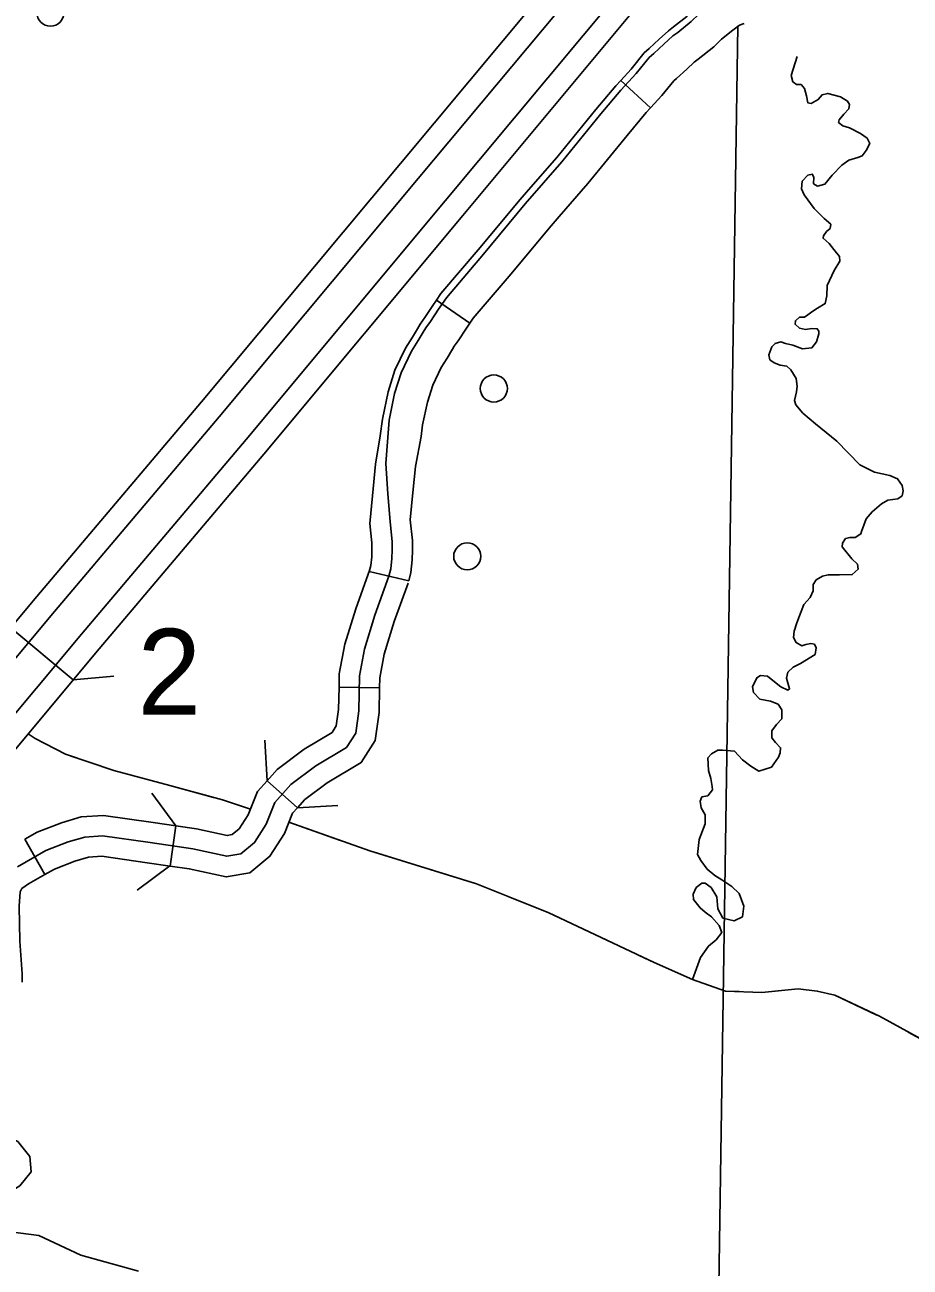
# Model space of a CAD drawing. Extents: x 1369979 to 1371646, y 379997 to 381064.
# Drawn here: x 1371005.9 to 1371044.2, y 380297.2 to 380350.9 of the extents above; entities that cross this region are included whole.
import ezdxf

# ---------------------------------------------------------------- set-up
doc = ezdxf.new("R2010")
doc.units = 0
doc.layers.add('R_Border Notes', color=7, linetype='Continuous')

msp = doc.modelspace()

# ---------------------------------------------------------------- linework, layer by layer
at = {"layer": 'R_Border Notes'}
for p, q in [((1371031.674, 380348.54), (1371032.965, 380347.348)), ((1371025.148, 380338.031), (1371023.699, 380339.026)), ((1371022.498, 380326.873), (1371020.788, 380327.277)), ((1371020.788, 380327.277), (1371022.499, 380326.873)), ((1371005.281, 380324.848), (1371007.981, 380322.596)), ((1371007.981, 380322.596), (1371009.731, 380322.754)), ((1371021.24, 380322.252), (1371019.482, 380322.283)), ((1371017.682, 380317.057), (1371016.372, 380318.229)), ((1371012.173, 380314.536), (1371012.425, 380316.275)), ((1371006.75, 380314.166), (1371005.884, 380315.696))]:
    msp.add_line(p, q, dxfattribs=at)
for points in [[(1371029.58, 380353.865), (1371022.147, 380344.939)], [(1371022.912, 380344.301), (1371030.351, 380353.216)], [(1371036.408, 380352.656), (1371035.979, 380352.498), (1371035.448, 380352.107), (1371034.855, 380351.629), (1371034.531, 380351.304), (1371033.963, 380350.853), (1371033.742, 380350.69), (1371033.343, 380350.329), (1371032.906, 380349.924), (1371032.696, 380349.737), (1371032.126, 380349.031), (1371031.674, 380348.54)], [(1371024.082, 380343.325), (1371031.512, 380352.248)], [(1371021.89, 380334.984), (1371022.177, 380335.885), (1371022.623, 380336.815), (1371022.911, 380337.279), (1371023.131, 380337.647), (1371023.236, 380337.832), (1371023.44, 380338.111), (1371023.786, 380338.636), (1371024.129, 380339.135), (1371025.733, 380341.013), (1371027.546, 380343.193), (1371029.128, 380345.017), (1371030.821, 380347.089), (1371031.683, 380348.118), (1371032.348, 380348.839), (1371032.909, 380349.534), (1371033.103, 380349.707), (1371033.541, 380350.113), (1371033.928, 380350.463), (1371034.142, 380350.621), (1371034.726, 380351.085), (1371035.051, 380351.411), (1371035.627, 380351.875)], [(1371032.276, 380351.608), (1371024.846, 380342.686)], [(1371032.965, 380347.348), (1371033.458, 380347.881), (1371033.973, 380348.521), (1371034.088, 380348.623), (1371034.53, 380349.032), (1371034.857, 380349.328), (1371035.033, 380349.458), (1371035.703, 380349.991), (1371036.032, 380350.32), (1371036.522, 380350.715), (1371036.819, 380350.934), (1371037.014, 380351.006)], [(1371036.75, 380350.909), (1371035.87, 380292.511)], [(1371039.496, 380343.848), (1371039.528, 380344.175), (1371039.77, 380344.433), (1371039.967, 380344.478), (1371040.028, 380344.357), (1371040.013, 380344.069), (1371040.194, 380343.963), (1371040.512, 380344.054), (1371040.83, 380344.433), (1371041.239, 380344.873), (1371041.542, 380345.085), (1371041.936, 380345.206), (1371042.132, 380345.282), (1371042.299, 380345.509), (1371042.45, 380345.812), (1371042.344, 380346.04), (1371042.057, 380346.237), (1371041.572, 380346.494), (1371041.284, 380346.57), (1371041.103, 380346.722), (1371041.133, 380346.828), (1371041.33, 380347.086), (1371041.542, 380347.313), (1371041.572, 380347.495), (1371041.496, 380347.646), (1371041.194, 380347.828), (1371040.633, 380347.98), (1371040.391, 380347.919), (1371040.225, 380347.707), (1371039.922, 380347.54), (1371039.77, 380347.571), (1371039.71, 380347.874), (1371039.634, 380348.192), (1371039.483, 380348.359), (1371039.286, 380348.359), (1371039.119, 380348.48), (1371039.059, 380348.753), (1371039.316, 380349.571)], [(1371027.685, 380343.799), (1371028.904, 380345.206), (1371030.596, 380347.276), (1371031.463, 380348.312), (1371031.674, 380348.54)], [(1371029.013, 380342.648), (1371030.249, 380344.074), (1371031.95, 380346.156), (1371032.783, 380347.151), (1371032.965, 380347.348)], [(1371022.147, 380344.939), (1371013.533, 380334.624)], [(1371014.295, 380333.983), (1371022.912, 380344.301)], [(1371023.699, 380339.026), (1371023.896, 380339.314), (1371025.509, 380341.202), (1371027.323, 380343.382), (1371027.685, 380343.799)], [(1371040.692, 380341.488), (1371040.435, 380341.711), (1371040.45, 380341.817), (1371040.586, 380341.999), (1371040.738, 380342.135), (1371040.768, 380342.317), (1371040.48, 380342.559), (1371040.041, 380342.999), (1371039.617, 380343.59), (1371039.496, 380343.848)], [(1371015.461, 380333.003), (1371024.082, 380343.325)], [(1371024.846, 380342.686), (1371016.223, 380332.361)], [(1371025.148, 380338.031), (1371025.293, 380338.243), (1371026.853, 380340.069), (1371028.663, 380342.244), (1371029.013, 380342.648)], [(1371039.542, 380336.925), (1371039.95, 380336.971), (1371040.147, 380337.229), (1371040.253, 380337.577), (1371040.253, 380337.683), (1371040.178, 380337.789), (1371039.95, 380337.805), (1371039.678, 380337.759), (1371039.42, 380337.82), (1371039.224, 380337.986), (1371039.239, 380338.138), (1371039.42, 380338.29), (1371039.632, 380338.29), (1371039.769, 380338.396), (1371039.95, 380338.517), (1371040.193, 380338.684), (1371040.526, 380338.881), (1371040.602, 380339.214), (1371040.617, 380339.669), (1371040.92, 380340.306), (1371041.162, 380340.715), (1371041.147, 380340.912), (1371040.904, 380341.215), (1371040.692, 380341.488)], [(1371023.699, 380339.026), (1371023.543, 380338.8), (1371023.199, 380338.278), (1371022.989, 380337.991), (1371022.878, 380337.794), (1371022.661, 380337.432), (1371022.366, 380336.955), (1371021.904, 380335.994), (1371021.606, 380335.059), (1371021.358, 380333.873), (1371021.268, 380333.161)], [(1371023.031, 380333.124), (1371023.102, 380333.625), (1371023.308, 380334.61), (1371023.542, 380335.343), (1371023.91, 380336.11), (1371024.161, 380336.516), (1371024.398, 380336.91), (1371024.469, 380337.037), (1371024.643, 380337.274), (1371025.001, 380337.819), (1371025.148, 380338.031)], [(1371042.096, 380329.009), (1371042.298, 380329.565), (1371042.555, 380329.868), (1371042.964, 380330.217), (1371043.236, 380330.368), (1371043.675, 380330.429), (1371043.857, 380330.565), (1371043.903, 380330.778), (1371043.857, 380331.005), (1371043.66, 380331.293), (1371043.327, 380331.445), (1371042.661, 380331.581), (1371042.025, 380331.899), (1371041.026, 380332.93), (1371040.102, 380333.673), (1371039.557, 380334.143), (1371039.254, 380334.491), (1371039.193, 380334.688), (1371039.284, 380335.067), (1371039.314, 380335.31), (1371039.269, 380335.643), (1371039.042, 380336.007), (1371038.86, 380336.174), (1371038.572, 380336.219), (1371038.315, 380336.31), (1371038.133, 380336.446), (1371038.088, 380336.659), (1371038.209, 380337.007), (1371038.36, 380337.159), (1371038.603, 380337.219), (1371038.8, 380337.159), (1371039.118, 380337.083), (1371039.542, 380336.925)], [(1371021.643, 380327.075), (1371021.719, 380327.397), (1371021.773, 380327.852), (1371021.786, 380328.227), (1371021.786, 380328.574), (1371021.693, 380329.444), (1371021.599, 380330.64), (1371021.506, 380331.964), (1371021.648, 380333.832), (1371021.89, 380334.984)], [(1371013.533, 380334.624), (1371006.409, 380326.196)], [(1371007.172, 380325.555), (1371014.295, 380333.983)], [(1371008.339, 380324.576), (1371015.461, 380333.003)], [(1371021.268, 380333.161), (1371021.064, 380331.934), (1371020.934, 380330.559), (1371020.818, 380329.363), (1371020.907, 380328.527), (1371020.907, 380328.242), (1371020.896, 380327.919), (1371020.853, 380327.55), (1371020.788, 380327.277)], [(1371022.499, 380326.873), (1371022.586, 380327.244), (1371022.65, 380327.785), (1371022.665, 380328.211), (1371022.665, 380328.622), (1371022.568, 380329.525), (1371022.679, 380330.708), (1371022.79, 380331.823), (1371023.031, 380333.124)], [(1371016.223, 380332.361), (1371009.102, 380323.936)], [(1371039.457, 380323.308), (1371040.09, 380323.695), (1371040.135, 380323.983), (1371040.059, 380324.134), (1371039.908, 380324.164), (1371039.681, 380324.119), (1371039.514, 380324.073), (1371039.272, 380324.21), (1371039.151, 380324.422), (1371039.181, 380324.695), (1371039.302, 380325.059), (1371039.605, 380325.862), (1371039.878, 380326.165), (1371039.999, 380326.453), (1371039.999, 380326.726), (1371040.135, 380326.923), (1371040.408, 380327.075), (1371040.65, 380327.135), (1371041.15, 380327.135), (1371041.695, 380327.15), (1371041.952, 380327.378), (1371041.922, 380327.605), (1371041.68, 380327.832), (1371041.256, 380328.348), (1371041.271, 380328.515), (1371041.407, 380328.712), (1371041.604, 380328.757), (1371041.816, 380328.757), (1371042.073, 380328.909), (1371042.096, 380329.009)], [(1371019.482, 380322.283), (1371019.492, 380322.86), (1371019.729, 380324.132), (1371020.204, 380325.672), (1371020.816, 380327.373)], [(1371016.334, 380316.351), (1371016.709, 380317.288), (1371017.403, 380318.063), (1371018.472, 380318.866), (1371019.809, 380319.668), (1371020.209, 380320.284), (1371020.343, 380321.247), (1371020.37, 380322.771), (1371020.584, 380323.922), (1371021.038, 380325.393), (1371021.643, 380327.075)], [(1371021.24, 380322.252), (1371021.247, 380322.683), (1371021.438, 380323.711), (1371021.872, 380325.114), (1371022.47, 380326.777)], [(1371006.409, 380326.196), (1370988.945, 380305.28)], [(1370989.708, 380304.639), (1371007.172, 380325.555)], [(1370990.875, 380303.66), (1371008.339, 380324.576)], [(1371009.102, 380323.936), (1370991.638, 380303.019)], [(1371035.474, 380318.67), (1371035.444, 380319.215), (1371035.611, 380319.397), (1371035.883, 380319.549), (1371036.08, 380319.549), (1371036.595, 380319.503), (1371036.943, 380319.125), (1371037.307, 380318.852), (1371037.655, 380318.639), (1371038.2, 380318.821), (1371038.503, 380319.246), (1371038.579, 380319.428), (1371038.594, 380319.655), (1371038.367, 380319.882), (1371038.215, 380320.079), (1371038.215, 380320.383), (1371038.412, 380320.655), (1371038.654, 380320.913), (1371038.654, 380321.292), (1371038.488, 380321.535), (1371038.155, 380321.671), (1371037.7, 380321.762), (1371037.428, 380322.05), (1371037.382, 380322.292), (1371037.564, 380322.686), (1371037.731, 380322.777), (1371038.033, 380322.747), (1371038.397, 380322.444), (1371038.609, 380322.292), (1371038.912, 380322.141), (1371038.987, 380322.201), (1371038.851, 380322.671), (1371038.912, 380322.929), (1371039.139, 380323.141), (1371039.457, 380323.308)], [(1371016.372, 380318.229), (1371016.806, 380318.714), (1371017.981, 380319.596), (1371019.183, 380320.318), (1371019.366, 380320.599), (1371019.465, 380321.315), (1371019.482, 380322.283)], [(1371017.682, 380317.057), (1371018, 380317.412), (1371018.964, 380318.136), (1371020.435, 380319.019), (1371021.053, 380319.968), (1371021.221, 380321.178), (1371021.24, 380322.252)], [(1371006.032, 380320.259), (1371006.338, 380320.062), (1371007.638, 380319.382), (1371009.737, 380318.671), (1371012.161, 380318.02), (1371014.438, 380317.399), (1371015.644, 380316.992)], [(1371006.032, 380320.259), (1371006.338, 380320.062), (1371007.638, 380319.382), (1371008.101, 380319.225)], [(1371016.372, 380318.229), (1371016.274, 380319.984)], [(1371009.567, 380318.729), (1371009.737, 380318.671), (1371012.161, 380318.02), (1371014.043, 380317.507)], [(1371034.785, 380309.63), (1371035.126, 380310.57), (1371035.474, 380311.07), (1371035.807, 380311.343), (1371036.05, 380311.661), (1371035.929, 380311.964), (1371035.611, 380312.343), (1371035.323, 380312.54), (1371035.111, 380312.722), (1371034.823, 380313.086), (1371034.808, 380313.313), (1371034.944, 380313.601), (1371035.187, 380313.798), (1371035.323, 380313.798), (1371035.595, 380313.601), (1371035.838, 380313.207), (1371035.883, 380312.677), (1371036.095, 380312.282), (1371036.58, 380312.161), (1371036.943, 380312.343), (1371037.004, 380312.798), (1371036.807, 380313.343), (1371036.489, 380313.647), (1371036.05, 380313.935), (1371035.747, 380314.132), (1371035.414, 380314.404), (1371035.141, 380314.768), (1371035.005, 380315.041), (1371035.065, 380315.678), (1371035.323, 380316.36), (1371035.323, 380316.754), (1371035.156, 380317.057), (1371035.111, 380317.345), (1371035.187, 380317.527), (1371035.444, 380317.572), (1371035.641, 380317.83), (1371035.626, 380317.982), (1371035.58, 380318.33), (1371035.474, 380318.67)], [(1371012.425, 380316.275), (1371013.311, 380316.147), (1371014.643, 380315.856), (1371014.86, 380315.894), (1371015.16, 380316.139), (1371015.548, 380316.753), (1371015.95, 380317.758), (1371016.372, 380318.229)], [(1371011.383, 380317.692), (1371012.425, 380316.276)], [(1371012.173, 380314.536), (1371012.997, 380314.416), (1371014.605, 380314.065), (1371015.617, 380314.241), (1371016.493, 380314.959), (1371017.12, 380315.95), (1371017.467, 380316.817), (1371017.682, 380317.057)], [(1371019.438, 380317.156), (1371017.683, 380317.058)], [(1371005.884, 380315.696), (1371006.416, 380315.997), (1371007.471, 380316.408), (1371008.32, 380316.66), (1371009.285, 380316.726), (1371011.436, 380316.419), (1371012.425, 380316.275)], [(1371015.516, 380317.035), (1371015.644, 380316.992)], [(1371005.564, 380314.506), (1371006.794, 380315.201), (1371007.756, 380315.576), (1371008.477, 380315.79), (1371009.252, 380315.843), (1371011.31, 380315.549), (1371013.154, 380315.281), (1371014.624, 380314.96), (1371015.239, 380315.067), (1371015.827, 380315.549), (1371016.334, 380316.351)], [(1371017.312, 380316.429), (1371020.815, 380315.192), (1371025.426, 380313.771), (1371028.531, 380312.529), (1371033.127, 380310.359), (1371034.785, 380309.63), (1371036.217, 380309.126), (1371037.784, 380309.066), (1371039.351, 380309.214), (1371040.178, 380309.126), (1371040.947, 380308.948), (1371042.869, 380308.031), (1371045.854, 380306.403), (1371049.009, 380304.939)], [(1371017.312, 380316.429), (1371019.5, 380315.656)], [(1371006.75, 380314.166), (1371007.172, 380314.405), (1371008.041, 380314.743), (1371008.635, 380314.919), (1371009.22, 380314.96), (1371011.185, 380314.679), (1371012.173, 380314.536)], [(1371020.96, 380315.147), (1371025.395, 380313.781)], [(1371012.162, 380314.538), (1371010.747, 380313.496)], [(1371005.775, 380309.504), (1371005.775, 380309.865), (1371005.668, 380311.283), (1371005.642, 380312.8), (1371005.681, 380313.423), (1371005.757, 380313.56), (1371006.04, 380313.765), (1371006.75, 380314.166)], [(1371026.832, 380313.208), (1371028.531, 380312.529), (1371031.073, 380311.329)], [(1371032.472, 380310.668), (1371033.127, 380310.359), (1371034.785, 380309.63), (1371036.217, 380309.126), (1371036.803, 380309.103)], [(1371038.347, 380309.12), (1371039.351, 380309.214), (1371040.178, 380309.126), (1371040.947, 380308.948), (1371042.762, 380308.082)], [(1371044.123, 380307.347), (1371045.854, 380306.403), (1371048.275, 380305.28)], [(1371010.801, 380297.001), (1371008.304, 380297.694), (1371006.487, 380298.543), (1371004.821, 380298.755), (1371003.337, 380298.816), (1371002.52, 380298.816), (1371002.156, 380298.816), (1371001.853, 380299.27), (1371001.763, 380299.634), (1371001.763, 380299.907), (1371002.156, 380300.24), (1371002.58, 380300.21), (1371003.307, 380300.028), (1371004.307, 380299.877), (1371005.669, 380300.695), (1371006.154, 380301.301), (1371006.093, 380301.968), (1371005.578, 380302.605), (1371004.337, 380303.181), (1371002.974, 380303.423), (1371001.702, 380303.484), (1371000.218, 380303.302), (1370999.092, 380303.271)]]:
    msp.add_lwpolyline(points, dxfattribs=at)
for centre in [(1371006.992, 380351.476), (1371026.183, 380335.204), (1371025.032, 380327.941)]:
    msp.add_circle(centre, 0.586, dxfattribs=at)

# ---------------------------------------------------------------- texts
msp.add_text('2', height=3.712, dxfattribs=at).set_placement((1371010.758, 380321.091))

doc.saveas('drawing.dxf')
